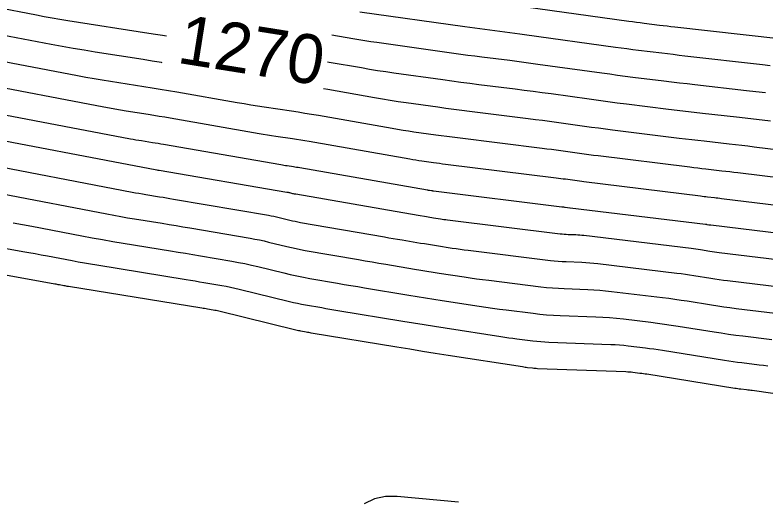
# Model space of a CAD drawing. Extents: x 658976 to 668726, y 639543 to 647196.
# Drawn here: x 661816 to 661907.9, y 642373.8 to 642433.3 of the extents above; entities that cross this region are included whole.
import ezdxf

# ---------------------------------------------------------------- set-up
doc = ezdxf.new("R2010")
doc.units = 0
for name, color, linetype in [('Ex_Contour Labels', 7, 'Continuous'), ('Ex_Major Contours', 7, 'Continuous'), ('Ex_Minor Contours', 7, 'Continuous')]:
    doc.layers.add(name, color=color, linetype=linetype)

msp = doc.modelspace()

# ---------------------------------------------------------------- linework, layer by layer
at = {"layer": 'Ex_Major Contours'}
for points in [[(661834.556, 642430.661), (661834.064, 642430.743), (661833.22, 642430.881), (661832.374, 642431.015), (661822.461, 642432.569), (661821.495, 642432.724), (661820.53, 642432.888), (661819.566, 642433.059), (661818.603, 642433.238), (661813.472, 642434.214)], [(661908.609, 642420.252), (661907.567, 642420.379), (661906.524, 642420.504), (661905.481, 642420.625), (661904.438, 642420.745), (661900.265, 642421.217), (661899.221, 642421.337), (661898.179, 642421.459), (661897.136, 642421.584), (661896.094, 642421.711), (661890.954, 642422.346), (661889.807, 642422.49), (661888.66, 642422.638), (661887.514, 642422.791), (661886.368, 642422.949), (661881.709, 642423.598), (661880.602, 642423.75), (661879.495, 642423.898), (661878.387, 642424.042), (661877.279, 642424.182), (661872.845, 642424.731), (661871.736, 642424.871), (661870.629, 642425.015), (661869.522, 642425.163), (661868.415, 642425.316), (661862.414, 642426.157), (661861.423, 642426.3), (661860.433, 642426.452), (661859.444, 642426.612), (661858.456, 642426.781), (661854.509, 642427.472), (661854.306, 642427.507)], [(661916.526, 642402.424), (661902.296, 642404.157), (661902.01, 642404.193), (661901.724, 642404.232), (661901.439, 642404.274), (661901.154, 642404.318), (661900.014, 642404.5), (661899.729, 642404.544), (661899.443, 642404.585), (661899.157, 642404.624), (661898.871, 642404.66), (661885.715, 642406.255), (661885.473, 642406.282), (661885.231, 642406.303), (661884.988, 642406.32), (661884.745, 642406.331), (661883.772, 642406.367), (661883.529, 642406.379), (661883.286, 642406.395), (661883.044, 642406.417), (661882.802, 642406.445), (661868.993, 642408.148), (661868.778, 642408.175), (661868.562, 642408.204), (661868.347, 642408.235), (661868.132, 642408.268), (661867.273, 642408.401), (661867.058, 642408.435), (661866.843, 642408.469), (661866.629, 642408.504), (661866.414, 642408.539), (661865.413, 642408.705), (661865.175, 642408.744), (661864.936, 642408.785), (661864.698, 642408.825), (661864.46, 642408.867), (661850.414, 642411.31), (661850.321, 642411.327), (661850.228, 642411.345), (661850.136, 642411.365), (661850.044, 642411.387), (661849.676, 642411.477), (661849.584, 642411.499), (661849.491, 642411.519), (661849.398, 642411.537), (661849.305, 642411.554), (661833.653, 642414.225), (661833.601, 642414.234), (661833.548, 642414.243), (661833.392, 642414.27), (661833.374, 642414.273), (661809.362, 642418.841)], [(661917.337, 642385.694), (661906.353, 642387.268), (661906.176, 642387.293), (661905.999, 642387.317), (661905.821, 642387.34), (661905.644, 642387.362), (661904.934, 642387.449), (661904.756, 642387.471), (661904.579, 642387.495), (661904.402, 642387.521), (661904.226, 642387.548), (661893.445, 642389.269), (661893.232, 642389.302), (661893.019, 642389.333), (661892.805, 642389.362), (661892.591, 642389.389), (661891.735, 642389.492), (661891.521, 642389.516), (661891.306, 642389.535), (661891.091, 642389.55), (661890.876, 642389.56), (661880.034, 642389.958), (661879.881, 642389.965), (661879.727, 642389.976), (661879.574, 642389.99), (661879.421, 642390.007), (661878.809, 642390.082), (661878.656, 642390.102), (661878.504, 642390.123), (661878.351, 642390.144), (661878.199, 642390.167), (661869.077, 642391.583), (661867.506, 642391.829), (661865.936, 642392.079), (661864.367, 642392.333), (661862.798, 642392.591), (661852.307, 642394.329), (661852.148, 642394.356), (661851.99, 642394.382), (661851.831, 642394.409), (661851.673, 642394.437), (661851.04, 642394.547), (661850.882, 642394.576), (661850.724, 642394.607), (661850.568, 642394.641), (661850.411, 642394.678), (661840.986, 642396.987), (661840.812, 642397.028), (661840.638, 642397.066), (661840.462, 642397.101), (661840.286, 642397.132), (661839.581, 642397.253), (661839.404, 642397.283), (661839.228, 642397.312), (661839.051, 642397.341), (661838.875, 642397.37), (661822.535, 642400.015), (661822.396, 642400.038), (661822.258, 642400.062), (661822.119, 642400.086), (661821.981, 642400.112), (661821.429, 642400.218), (661821.291, 642400.244), (661821.153, 642400.27), (661821.014, 642400.295), (661820.876, 642400.321), (661804.694, 642403.254)]]:
    msp.add_lwpolyline(points, dxfattribs=at)
at = {"layer": 'Ex_Minor Contours'}
for points in [[(661909.613, 642430.335), (661896.856, 642431.779), (661896.386, 642431.833), (661895.916, 642431.888), (661895.446, 642431.945), (661894.976, 642432.002), (661893.098, 642432.234), (661892.628, 642432.293), (661892.159, 642432.354), (661891.689, 642432.416), (661891.221, 642432.481), (661876.826, 642434.488)], [(661908.532, 642427.064), (661907.621, 642427.169), (661898.091, 642428.248), (661897.381, 642428.329), (661896.67, 642428.412), (661895.96, 642428.497), (661895.25, 642428.584), (661892.411, 642428.935), (661891.702, 642429.024), (661890.992, 642429.115), (661890.283, 642429.21), (661889.575, 642429.307), (661878.454, 642430.858), (661877.845, 642430.942), (661877.236, 642431.023), (661876.626, 642431.102), (661876.017, 642431.179), (661873.577, 642431.481), (661872.968, 642431.558), (661872.359, 642431.637), (661871.749, 642431.719), (661871.141, 642431.803), (661858.258, 642433.608)], [(661834.039, 642427.427), (661833.929, 642427.445), (661832.813, 642427.627), (661831.695, 642427.805), (661825.805, 642428.728), (661824.452, 642428.945), (661823.101, 642429.174), (661821.751, 642429.414), (661820.404, 642429.664), (661812.65, 642431.14)], [(661907.983, 642423.73), (661906.806, 642423.867), (661905.629, 642424.002), (661899.326, 642424.716), (661898.375, 642424.825), (661897.424, 642424.936), (661896.474, 642425.05), (661895.524, 642425.166), (661891.725, 642425.635), (661890.775, 642425.754), (661889.826, 642425.877), (661888.877, 642426.004), (661887.929, 642426.134), (661880.081, 642427.228), (661879.223, 642427.346), (661878.365, 642427.461), (661877.507, 642427.572), (661876.648, 642427.68), (661873.211, 642428.106), (661872.352, 642428.214), (661871.494, 642428.326), (661870.636, 642428.441), (661869.778, 642428.56), (661860.336, 642429.882), (661859.604, 642429.988), (661858.874, 642430.1), (661858.144, 642430.218), (661857.415, 642430.343), (661854.831, 642430.795)], [(661918.538, 642412.22), (661904.586, 642413.935), (661904.097, 642413.994), (661903.607, 642414.053), (661903.117, 642414.11), (661902.627, 642414.166), (661900.666, 642414.388), (661900.176, 642414.444), (661899.686, 642414.501), (661899.196, 642414.56), (661898.707, 642414.62), (661887.471, 642416.008), (661886.898, 642416.079), (661886.326, 642416.153), (661885.755, 642416.23), (661885.183, 642416.308), (661882.898, 642416.627), (661882.327, 642416.705), (661881.755, 642416.782), (661881.183, 642416.856), (661880.611, 642416.928), (661870.238, 642418.214), (661869.568, 642418.298), (661868.898, 642418.385), (661868.229, 642418.475), (661867.56, 642418.568), (661864.884, 642418.942), (661864.216, 642419.039), (661863.548, 642419.141), (661862.882, 642419.249), (661862.216, 642419.363), (661853.168, 642420.947), (661852.342, 642421.089), (661851.515, 642421.226), (661850.687, 642421.358), (661849.858, 642421.485), (661846.541, 642421.984), (661845.713, 642422.111), (661844.885, 642422.242), (661844.057, 642422.379), (661843.231, 642422.52), (661835.822, 642423.806), (661834.809, 642423.98), (661833.794, 642424.15), (661832.779, 642424.316), (661831.763, 642424.477), (661827.699, 642425.114), (661826.684, 642425.277), (661825.67, 642425.449), (661824.657, 642425.629), (661823.646, 642425.817), (661811.828, 642428.065)], [(661919.75, 642408.665), (661902.575, 642410.776), (661902.362, 642410.802), (661902.148, 642410.827), (661901.935, 642410.852), (661901.721, 642410.876), (661900.867, 642410.973), (661900.653, 642410.998), (661900.44, 642411.023), (661900.227, 642411.048), (661900.013, 642411.074), (661885.729, 642412.838), (661885.444, 642412.874), (661885.16, 642412.911), (661884.875, 642412.949), (661884.591, 642412.988), (661883.454, 642413.147), (661883.17, 642413.186), (661882.886, 642413.224), (661882.601, 642413.261), (661882.316, 642413.296), (661868.766, 642414.976), (661868.399, 642415.022), (661868.032, 642415.07), (661867.666, 642415.119), (661867.3, 642415.17), (661865.837, 642415.375), (661865.471, 642415.428), (661865.106, 642415.484), (661864.741, 642415.543), (661864.377, 642415.605), (661852.025, 642417.767), (661851.516, 642417.855), (661851.006, 642417.94), (661850.496, 642418.021), (661849.985, 642418.099), (661847.941, 642418.406), (661847.43, 642418.485), (661846.919, 642418.566), (661846.41, 642418.65), (661845.9, 642418.737), (661835.013, 642420.628), (661834.337, 642420.744), (661833.66, 642420.857), (661832.982, 642420.967), (661832.305, 642421.075), (661829.593, 642421.5), (661828.915, 642421.609), (661828.239, 642421.723), (661827.563, 642421.843), (661826.889, 642421.969), (661811.006, 642424.99)], [(661917.326, 642415.775), (661906.598, 642417.093), (661905.832, 642417.187), (661905.066, 642417.278), (661904.299, 642417.368), (661903.533, 642417.455), (661900.465, 642417.803), (661899.699, 642417.891), (661898.932, 642417.98), (661898.166, 642418.072), (661897.4, 642418.166), (661889.212, 642419.177), (661888.352, 642419.285), (661887.493, 642419.396), (661886.634, 642419.511), (661885.776, 642419.629), (661882.343, 642420.107), (661881.484, 642420.225), (661880.625, 642420.34), (661879.766, 642420.451), (661878.906, 642420.56), (661871.71, 642421.452), (661870.736, 642421.574), (661869.763, 642421.701), (661868.791, 642421.831), (661867.819, 642421.966), (661863.932, 642422.51), (661862.961, 642422.65), (661861.991, 642422.799), (661861.022, 642422.956), (661860.055, 642423.121), (661854.311, 642424.127), (661853.78, 642424.218)], [(661810.184, 642421.916), (661830.131, 642418.121), (661830.469, 642418.058), (661830.808, 642417.998), (661831.147, 642417.941), (661831.487, 642417.886), (661832.846, 642417.673), (661833.186, 642417.619), (661833.525, 642417.564), (661833.864, 642417.507), (661834.203, 642417.449), (661848.57, 642414.954), (661848.762, 642414.921), (661848.954, 642414.889), (661849.147, 642414.859), (661849.34, 642414.829), (661850.112, 642414.713), (661850.304, 642414.684), (661850.497, 642414.653), (661850.69, 642414.621), (661850.882, 642414.588), (661866.538, 642411.847), (661866.6, 642411.836), (661866.663, 642411.826), (661866.726, 642411.816), (661866.789, 642411.807), (661867.041, 642411.772), (661867.104, 642411.763), (661867.167, 642411.755), (661867.23, 642411.746), (661867.293, 642411.738), (661883.031, 642409.788), (661883.127, 642409.776), (661883.224, 642409.764), (661883.321, 642409.752), (661883.417, 642409.74), (661883.993, 642409.669), (661884.002, 642409.668), (661884.017, 642409.667), (661884.021, 642409.667), (661900.623, 642407.654), (661900.676, 642407.648), (661900.729, 642407.64), (661900.782, 642407.633), (661900.835, 642407.625), (661901.046, 642407.591), (661901.099, 642407.583), (661901.152, 642407.575), (661901.205, 642407.568), (661901.259, 642407.561), (661919.354, 642405.357)], [(661810.814, 642415.314), (661830.331, 642411.587), (661830.752, 642411.508), (661831.173, 642411.432), (661831.595, 642411.36), (661832.018, 642411.29), (661833.708, 642411.016), (661834.13, 642410.947), (661834.553, 642410.878), (661834.975, 642410.807), (661835.397, 642410.735), (661847.06, 642408.745), (661847.39, 642408.686), (661847.719, 642408.621), (661848.046, 642408.55), (661848.373, 642408.473), (661849.675, 642408.154), (661850.002, 642408.077), (661850.329, 642408.005), (661850.658, 642407.939), (661850.987, 642407.879), (661861.27, 642406.091), (661861.808, 642405.998), (661862.347, 642405.905), (661862.886, 642405.814), (661863.426, 642405.725), (661865.691, 642405.349), (661866.176, 642405.269), (661866.662, 642405.191), (661867.148, 642405.114), (661867.634, 642405.037), (661869.578, 642404.736), (661870.064, 642404.662), (661870.551, 642404.592), (661871.039, 642404.527), (661871.526, 642404.464), (661881.612, 642403.22), (661882.093, 642403.166), (661882.575, 642403.123), (661883.058, 642403.089), (661883.542, 642403.066), (661885.478, 642402.995), (661885.962, 642402.972), (661886.445, 642402.939), (661886.927, 642402.896), (661887.409, 642402.843), (661897.12, 642401.666), (661897.639, 642401.6), (661898.158, 642401.53), (661898.676, 642401.455), (661899.193, 642401.375), (661901.261, 642401.045), (661901.778, 642400.965), (661902.296, 642400.889), (661902.814, 642400.819), (661903.334, 642400.753), (661913.699, 642399.491)], [(661814.434, 642411.356), (661827.257, 642408.907), (661828.101, 642408.749), (661828.946, 642408.597), (661829.791, 642408.451), (661830.638, 642408.31), (661834.027, 642407.762), (661834.874, 642407.624), (661835.721, 642407.484), (661836.568, 642407.342), (661837.414, 642407.199), (661844.815, 642405.936), (661845.382, 642405.834), (661845.946, 642405.722), (661846.509, 642405.6), (661847.069, 642405.468), (661849.307, 642404.92), (661849.867, 642404.788), (661850.43, 642404.665), (661850.994, 642404.552), (661851.561, 642404.449), (661858.079, 642403.315), (661858.919, 642403.17), (661859.758, 642403.026), (661860.598, 642402.885), (661861.438, 642402.744), (661864.968, 642402.16), (661865.724, 642402.035), (661866.481, 642401.913), (661867.237, 642401.792), (661867.995, 642401.674), (661871.024, 642401.204), (661871.781, 642401.089), (661872.54, 642400.981), (661873.299, 642400.878), (661874.06, 642400.781), (661880.422, 642399.996), (661881.143, 642399.915), (661881.864, 642399.85), (661882.588, 642399.8), (661883.312, 642399.766), (661886.212, 642399.659), (661886.936, 642399.625), (661887.659, 642399.576), (661888.381, 642399.511), (661889.102, 642399.431), (661895.368, 642398.672), (661896.121, 642398.577), (661896.872, 642398.475), (661897.623, 642398.366), (661898.372, 642398.25), (661901.368, 642397.772), (661902.117, 642397.656), (661902.868, 642397.547), (661903.619, 642397.445), (661904.371, 642397.349), (661910.871, 642396.558)], [(661815.748, 642407.832), (661816.901, 642407.616), (661818.054, 642407.397), (661824.184, 642406.226), (661825.45, 642405.989), (661826.718, 642405.761), (661827.988, 642405.542), (661829.259, 642405.331), (661835.065, 642404.392), (661835.978, 642404.243), (661836.89, 642404.092), (661837.801, 642403.94), (661838.713, 642403.785), (661842.57, 642403.127), (661843.374, 642402.982), (661844.174, 642402.824), (661844.972, 642402.651), (661845.766, 642402.464), (661848.939, 642401.687), (661849.733, 642401.499), (661850.531, 642401.325), (661851.331, 642401.165), (661852.134, 642401.018), (661855.507, 642400.431), (661856.338, 642400.288), (661857.169, 642400.146), (661858, 642400.006), (661858.831, 642399.867), (661864.245, 642398.97), (661865.272, 642398.801), (661866.299, 642398.635), (661867.327, 642398.471), (661868.355, 642398.31), (661872.878, 642397.608), (661873.703, 642397.484), (661874.528, 642397.365), (661875.355, 642397.254), (661876.183, 642397.148), (661879.494, 642396.74), (661880.323, 642396.647), (661881.153, 642396.571), (661881.984, 642396.514), (661882.817, 642396.474), (661887.187, 642396.314), (661888.031, 642396.274), (661888.874, 642396.217), (661889.715, 642396.142), (661890.555, 642396.049), (661893.911, 642395.642), (661894.75, 642395.536), (661895.587, 642395.423), (661896.423, 642395.301), (661897.258, 642395.172), (661901.674, 642394.467), (661902.556, 642394.331), (661903.439, 642394.202), (661904.323, 642394.082), (661905.209, 642393.97), (661908.753, 642393.538)], [(661806.353, 642406.246), (661816.939, 642404.328), (661817.695, 642404.19), (661818.45, 642404.05), (661819.205, 642403.909), (661819.96, 642403.766), (661822.977, 642403.189), (661823.732, 642403.048), (661824.488, 642402.912), (661825.245, 642402.781), (661826.002, 642402.656), (661836.97, 642400.881), (661837.515, 642400.792), (661838.059, 642400.702), (661838.603, 642400.611), (661839.147, 642400.519), (661841.322, 642400.148), (661841.865, 642400.05), (661842.405, 642399.943), (661842.944, 642399.826), (661843.481, 642399.7), (661849.649, 642398.189), (661850.138, 642398.074), (661850.628, 642397.967), (661851.119, 642397.868), (661851.613, 642397.778), (661853.59, 642397.434), (661854.085, 642397.349), (661854.579, 642397.264), (661855.074, 642397.181), (661855.569, 642397.098), (661863.521, 642395.78), (661864.819, 642395.567), (661866.118, 642395.357), (661867.417, 642395.15), (661868.716, 642394.947), (661875.538, 642393.888), (661876.027, 642393.814), (661876.516, 642393.744), (661877.006, 642393.678), (661877.496, 642393.615), (661879.457, 642393.373), (661879.948, 642393.318), (661880.44, 642393.274), (661880.932, 642393.24), (661881.426, 642393.216), (661889.032, 642392.937), (661889.561, 642392.912), (661890.09, 642392.876), (661890.618, 642392.829), (661891.145, 642392.771), (661893.251, 642392.515), (661893.777, 642392.449), (661894.303, 642392.378), (661894.828, 642392.301), (661895.352, 642392.22), (661902.95, 642391.008), (661903.479, 642390.926), (661904.009, 642390.849), (661904.54, 642390.777), (661905.071, 642390.709), (661907.199, 642390.45), (661907.73, 642390.384), (661908.261, 642390.315)], [(661870.34, 642373.62), (661862.841, 642374.325), (661861.387, 642374.319), (661860.034, 642374.021), (661858.781, 642373.429)]]:
    msp.add_lwpolyline(points, dxfattribs=at)

# ---------------------------------------------------------------- texts
at = {"layer": 'Ex_Contour Labels'}
msp.add_text('1270', height=6, rotation=350.92518, dxfattribs=at).set_placement((661835.729, 642427.436))

doc.saveas('drawing.dxf')
